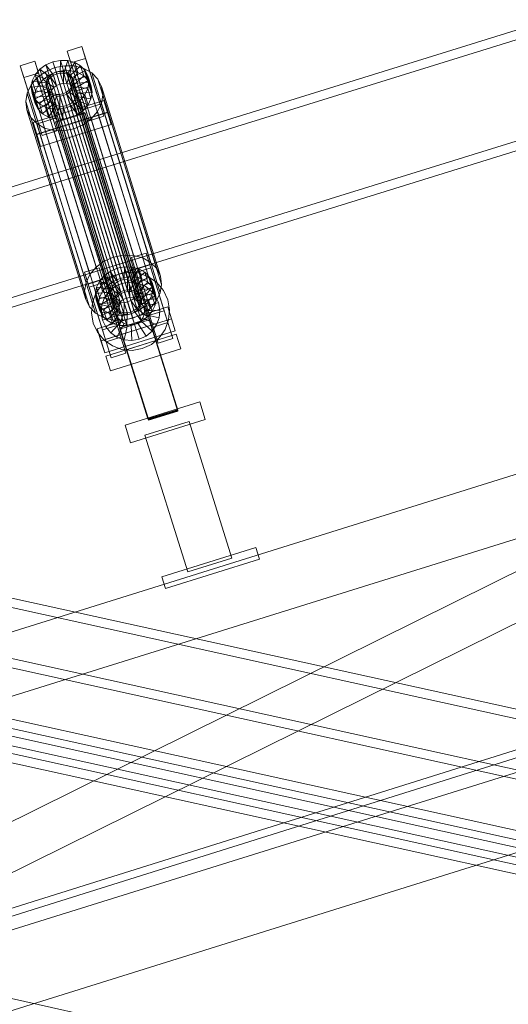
# Model space of a CAD drawing. Header units: millimetres. Extents: x -4738 to 65662, y -68080 to 6847.
# Tile 844 of 1056: x 20990 to 21308, y 1870 to 2510. Entities that reach past the tile are written whole.
import ezdxf

# ---------------------------------------------------------------- set-up
doc = ezdxf.new("R2010")
doc.units = ezdxf.units.MM
for name, color, linetype, lineweight in [('COTAS_P', 1, 'Continuous', 0), ('lateral_C02', 7, 'Continuous', 0), ('lateral_C10', 7, 'Continuous', 0)]:
    doc.layers.add(name, color=color, linetype=linetype, lineweight=lineweight)
doc.dimstyles.new('R19_100', dxfattribs={"dimtxt": 250, "dimasz": 150, "dimexe": 150, "dimexo": 80, "dimgap": 100, "dimtad": 1, "dimtih": 1, "dimtoh": 1, "dimdsep": 46, "dimcen": 0.09, "dimadec": 0, "dimazin": 0, "dimtfac": 1, "dimtdec": 4, "dimtofl": 0, "dimtmove": 0, "dimatfit": 3, "dimfxl": 1, "dimtolj": 1, "dimtzin": 0, "dimarcsym": 0})

# ---------------------------------------------------------------- blocks, each defined once
blk = doc.blocks.new('DIM_R30_4')
at = {"layer": 'COTAS_P'}
for p, q in [((15248.37, 1279.09), (24311.82, 4109.09)), ((24311.82, 4109.09), (24155.23, 4107.34)), ((24311.82, 4109.09), (24182.05, 4021.43)), ((24580.07, 3250), (24311.82, 4109.09)), ((15248.37, 1279.09), (15378.14, 1366.76)), ((15248.37, 1279.09), (15404.97, 1280.85)), ((15516.62, 420), (15248.37, 1279.09))]:
    blk.add_line(p, q, dxfattribs=at)
blk.add_text('9495 P', height=250, rotation=17.34062, dxfattribs=at).set_placement((19750.29, 2789.55))

msp = doc.modelspace()

# ---------------------------------------------------------------- linework, layer by layer
at = {"layer": 'lateral_C02'}
for p, q in [((15575.415, 232.817), (24634.01, 3078.273)), ((15576.913, 228.047), (24635.508, 3073.503)), ((21968.557, 2706.282), (21032.6, 2415.788)), ((21034.379, 2410.057), (21970.336, 2700.552)), ((21053.003, 2350.052), (21988.96, 2640.547)), ((21990.738, 2634.816), (21054.781, 2344.322)), ((21021.273, 2489.231), (21030.818, 2492.212)), ((21030.818, 2492.212), (21033.199, 2484.543)), ((21042.569, 2454.69), (21030.818, 2492.212)), ((21023.653, 2481.562), (21021.273, 2489.231)), ((21021.273, 2489.231), (21033.023, 2451.709)), ((21033.199, 2484.543), (21023.653, 2481.562)), ((21033.199, 2484.543), (21044.949, 2447.02)), ((20990.727, 2479.694), (21000.273, 2482.674)), ((20993.108, 2472.025), (20990.727, 2479.694)), ((20990.727, 2479.694), (21002.478, 2442.171)), ((21000.273, 2482.674), (21002.653, 2475.005)), ((21012.023, 2445.152), (21000.273, 2482.674)), ((21000.46, 2473.924), (21003.477, 2477.457)), ((21003.477, 2477.457), (21007.386, 2480.306)), ((21010.37, 2472.177), (21003.477, 2477.457)), ((21003.477, 2477.457), (21005.517, 2470.883)), ((21007.012, 2475.881), (21013.076, 2478.516)), ((21007.386, 2480.306), (21011.922, 2482.278)), ((21012.222, 2473.527), (21007.386, 2480.306)), ((21007.386, 2480.306), (21009.427, 2473.733)), ((21011.922, 2482.278), (21016.775, 2483.238)), ((21014.37, 2474.461), (21011.922, 2482.278)), ((21011.922, 2482.278), (21013.962, 2475.705)), ((21013.076, 2478.516), (21019.563, 2479.799)), ((21013.076, 2478.516), (21051.33, 2355.262)), ((21016.669, 2474.916), (21016.775, 2483.238)), ((21016.775, 2483.238), (21021.613, 2483.12)), ((21016.775, 2483.238), (21018.815, 2476.664)), ((21018.961, 2474.86), (21021.613, 2483.12)), ((21019.563, 2479.799), (21026.031, 2479.642)), ((21019.563, 2479.799), (21057.817, 2356.545)), ((21021.09, 2474.297), (21026.109, 2481.932)), ((21021.613, 2483.12), (21026.109, 2481.932)), ((21021.613, 2483.12), (21023.654, 2476.546)), ((21022.912, 2473.266), (21029.954, 2479.756)), ((21035.404, 2444.04), (21023.653, 2481.562)), ((21026.031, 2479.642), (21032.041, 2478.054)), ((21026.031, 2479.642), (21064.286, 2356.387)), ((21026.109, 2481.932), (21029.954, 2479.756)), ((21026.109, 2481.932), (21028.149, 2475.359)), ((21029.954, 2479.756), (21032.888, 2476.74)), ((21029.954, 2479.756), (21031.995, 2473.183)), ((21032.041, 2478.054), (21037.182, 2475.145)), ((21032.041, 2478.054), (21070.296, 2354.799)), ((21002.653, 2475.005), (20993.108, 2472.025)), ((21004.858, 2434.502), (20993.108, 2472.025)), ((20997.753, 2467.348), (21001.786, 2472.071)), ((20998.541, 2469.948), (21000.46, 2473.924)), ((21008.941, 2470.504), (21000.46, 2473.924)), ((21000.46, 2473.924), (21002.5, 2467.35)), ((21001.786, 2472.071), (21007.012, 2475.881)), ((21001.786, 2472.071), (21040.041, 2348.816)), ((21002.653, 2475.005), (21014.404, 2437.483)), ((21009.427, 2473.733), (21005.517, 2470.883)), ((21007.012, 2475.881), (21045.267, 2352.626)), ((21007.692, 2469.716), (21008.601, 2471.599)), ((21008.601, 2471.599), (21010.03, 2473.273)), ((21008.601, 2471.599), (21052.976, 2328.624)), ((21010.37, 2472.177), (21008.941, 2470.504)), ((21013.962, 2475.705), (21009.427, 2473.733)), ((21009.427, 2473.733), (21014.262, 2466.953)), ((21010.03, 2473.273), (21011.882, 2474.623)), ((21010.03, 2473.273), (21054.405, 2330.298)), ((21012.222, 2473.527), (21010.37, 2472.177)), ((21012.41, 2465.604), (21010.37, 2472.177)), ((21011.882, 2474.623), (21014.03, 2475.557)), ((21011.882, 2474.623), (21056.257, 2331.647)), ((21014.37, 2474.461), (21012.222, 2473.527)), ((21014.262, 2466.953), (21012.222, 2473.527)), ((21018.815, 2476.664), (21013.962, 2475.705)), ((21013.962, 2475.705), (21016.41, 2467.887)), ((21014.03, 2475.557), (21016.329, 2476.011)), ((21014.03, 2475.557), (21058.405, 2332.581)), ((21016.669, 2474.916), (21014.37, 2474.461)), ((21016.41, 2467.887), (21014.37, 2474.461)), ((21016.329, 2476.011), (21018.621, 2475.955)), ((21016.329, 2476.011), (21060.704, 2333.036)), ((21018.961, 2474.86), (21016.669, 2474.916)), ((21018.709, 2468.342), (21016.669, 2474.916)), ((21018.621, 2475.955), (21020.75, 2475.393)), ((21018.621, 2475.955), (21062.996, 2332.98)), ((21018.815, 2476.664), (21018.709, 2468.342)), ((21023.654, 2476.546), (21018.815, 2476.664)), ((21021.09, 2474.297), (21018.961, 2474.86)), ((21021.001, 2468.286), (21018.961, 2474.86)), ((21020.75, 2475.393), (21022.572, 2474.362)), ((21020.75, 2475.393), (21065.126, 2332.417)), ((21023.654, 2476.546), (21021.001, 2468.286)), ((21022.912, 2473.266), (21021.09, 2474.297)), ((21023.13, 2467.724), (21021.09, 2474.297)), ((21022.572, 2474.362), (21023.961, 2472.933)), ((21022.572, 2474.362), (21066.947, 2331.387)), ((21024.301, 2471.838), (21022.912, 2473.266)), ((21024.952, 2466.693), (21022.912, 2473.266)), ((21028.149, 2475.359), (21023.13, 2467.724)), ((21028.149, 2475.359), (21023.654, 2476.546)), ((21023.961, 2472.933), (21024.824, 2471.204)), ((21023.961, 2472.933), (21068.337, 2329.958)), ((21024.301, 2471.838), (21032.888, 2476.74)), ((21025.164, 2470.108), (21024.301, 2471.838)), ((21026.342, 2465.264), (21024.301, 2471.838)), ((21024.824, 2471.204), (21025.102, 2469.291)), ((21069.2, 2328.228), (21024.824, 2471.204)), ((21031.995, 2473.183), (21024.952, 2466.693)), ((21034.71, 2473.089), (21025.164, 2470.108)), ((21031.995, 2473.183), (21028.149, 2475.359)), ((21034.928, 2470.166), (21031.995, 2473.183)), ((21032.888, 2476.74), (21034.71, 2473.089)), ((21032.888, 2476.74), (21034.928, 2470.166)), ((21036.75, 2466.515), (21034.71, 2473.089)), ((21034.71, 2473.089), (21035.296, 2469.051)), ((21037.182, 2475.145), (21041.104, 2471.112)), ((21037.182, 2475.145), (21075.437, 2351.89)), ((21041.104, 2471.112), (21043.539, 2466.231)), ((21041.104, 2471.112), (21079.358, 2347.858)), ((20995.187, 2462.032), (20997.753, 2467.348)), ((20997.753, 2467.348), (21036.007, 2344.093)), ((20997.851, 2465.8), (20998.541, 2469.948)), ((21007.705, 2466.655), (20997.851, 2465.8)), ((20997.851, 2465.8), (20999.891, 2459.226)), ((20998.437, 2461.763), (20997.851, 2465.8)), ((21007.982, 2464.743), (20998.437, 2461.763)), ((21008.032, 2468.62), (20998.541, 2469.948)), ((20998.541, 2469.948), (21000.581, 2463.374)), ((21002.5, 2467.35), (21000.581, 2463.374)), ((21005.517, 2470.883), (21002.5, 2467.35)), ((21002.5, 2467.35), (21010.981, 2463.93)), ((21005.517, 2470.883), (21012.41, 2465.604)), ((21007.365, 2467.751), (21007.692, 2469.716)), ((21007.642, 2465.839), (21007.365, 2467.751)), ((21007.365, 2467.751), (21051.74, 2324.776)), ((21008.505, 2464.109), (21007.642, 2465.839)), ((21007.642, 2465.839), (21052.018, 2322.863)), ((21007.692, 2469.716), (21052.067, 2326.741)), ((21008.032, 2468.62), (21007.705, 2466.655)), ((21009.745, 2460.082), (21007.705, 2466.655)), ((21007.705, 2466.655), (21007.982, 2464.743)), ((21010.023, 2458.17), (21007.982, 2464.743)), ((21007.982, 2464.743), (21008.845, 2463.014)), ((21008.941, 2470.504), (21008.032, 2468.62)), ((21010.072, 2462.047), (21008.032, 2468.62)), ((21010.981, 2463.93), (21008.941, 2470.504)), ((21010.981, 2463.93), (21012.41, 2465.604)), ((21012.41, 2465.604), (21014.262, 2466.953)), ((21014.262, 2466.953), (21016.41, 2467.887)), ((21016.41, 2467.887), (21018.709, 2468.342)), ((21018.709, 2468.342), (21021.001, 2468.286)), ((21021.001, 2468.286), (21023.13, 2467.724)), ((21023.866, 2465.443), (21022.437, 2463.77)), ((21023.13, 2467.724), (21024.952, 2466.693)), ((21024.775, 2467.327), (21023.866, 2465.443)), ((21023.866, 2465.443), (21068.241, 2322.468)), ((21024.206, 2464.348), (21025.115, 2466.231)), ((21025.102, 2469.291), (21024.775, 2467.327)), ((21024.775, 2467.327), (21069.15, 2324.351)), ((21024.952, 2466.693), (21026.342, 2465.264)), ((21025.102, 2469.291), (21069.477, 2326.316)), ((21025.115, 2466.231), (21025.442, 2468.196)), ((21025.115, 2466.231), (21034.606, 2464.904)), ((21027.155, 2459.657), (21025.115, 2466.231)), ((21025.164, 2470.108), (21027.204, 2463.534)), ((21025.442, 2468.196), (21025.164, 2470.108)), ((21025.442, 2468.196), (21035.296, 2469.051)), ((21027.482, 2461.622), (21025.442, 2468.196)), ((21034.928, 2470.166), (21026.342, 2465.264)), ((21026.342, 2465.264), (21027.204, 2463.534)), ((21027.204, 2463.534), (21036.75, 2466.515)), ((21034.606, 2464.904), (21032.687, 2460.928)), ((21035.296, 2469.051), (21034.606, 2464.904)), ((21034.606, 2464.904), (21036.646, 2458.33)), ((21036.75, 2466.515), (21034.928, 2470.166)), ((21035.296, 2469.051), (21037.336, 2462.478)), ((21037.336, 2462.478), (21036.75, 2466.515)), ((21043.539, 2466.231), (21044.322, 2460.834)), ((21081.794, 2342.977), (21043.539, 2466.231)), ((20994.265, 2456.487), (20995.187, 2462.032)), ((20995.187, 2462.032), (21033.442, 2338.778)), ((20998.437, 2461.763), (21000.477, 2455.189)), ((21000.259, 2458.111), (20998.437, 2461.763)), ((21000.581, 2463.374), (20999.891, 2459.226)), ((20999.891, 2459.226), (21009.745, 2460.082)), ((20999.891, 2459.226), (21000.477, 2455.189)), ((21008.845, 2463.014), (21000.259, 2458.111)), ((21000.259, 2458.111), (21002.299, 2451.538)), ((21003.192, 2455.095), (21000.259, 2458.111)), ((21000.477, 2455.189), (21010.023, 2458.17)), ((21000.581, 2463.374), (21010.072, 2462.047)), ((21010.235, 2461.585), (21003.192, 2455.095)), ((21012.056, 2460.554), (21007.038, 2452.919)), ((21009.895, 2462.68), (21008.505, 2464.109)), ((21008.505, 2464.109), (21052.881, 2321.134)), ((21010.886, 2456.44), (21008.845, 2463.014)), ((21008.845, 2463.014), (21010.235, 2461.585)), ((21009.745, 2460.082), (21010.072, 2462.047)), ((21010.023, 2458.17), (21009.745, 2460.082)), ((21011.716, 2461.65), (21009.895, 2462.68)), ((21009.895, 2462.68), (21054.27, 2319.705)), ((21010.886, 2456.44), (21010.023, 2458.17)), ((21010.072, 2462.047), (21010.981, 2463.93)), ((21012.275, 2455.011), (21010.235, 2461.585)), ((21010.235, 2461.585), (21012.056, 2460.554)), ((21014.186, 2459.991), (21011.533, 2451.731)), ((21013.846, 2461.087), (21011.716, 2461.65)), ((21011.716, 2461.65), (21056.092, 2318.674)), ((21014.097, 2453.98), (21012.056, 2460.554)), ((21012.056, 2460.554), (21014.186, 2459.991)), ((21016.138, 2461.031), (21013.846, 2461.087)), ((21013.846, 2461.087), (21058.221, 2318.112)), ((21016.226, 2453.418), (21014.186, 2459.991)), ((21014.186, 2459.991), (21016.478, 2459.936)), ((21018.436, 2461.486), (21016.138, 2461.031)), ((21016.138, 2461.031), (21060.513, 2318.056)), ((21016.478, 2459.936), (21016.372, 2451.613)), ((21016.478, 2459.936), (21018.777, 2460.39)), ((21018.518, 2453.362), (21016.478, 2459.936)), ((21020.585, 2462.42), (21018.436, 2461.486)), ((21018.436, 2461.486), (21062.812, 2318.51)), ((21018.777, 2460.39), (21020.925, 2461.324)), ((21018.777, 2460.39), (21021.225, 2452.573)), ((21020.817, 2453.817), (21018.777, 2460.39)), ((21022.437, 2463.77), (21020.585, 2462.42)), ((21020.585, 2462.42), (21064.96, 2319.444)), ((21020.925, 2461.324), (21022.777, 2462.674)), ((21020.925, 2461.324), (21025.76, 2454.545)), ((21022.965, 2454.751), (21020.925, 2461.324)), ((21022.437, 2463.77), (21066.812, 2320.794)), ((21022.777, 2462.674), (21024.206, 2464.348)), ((21022.777, 2462.674), (21029.67, 2457.394)), ((21024.817, 2456.1), (21022.777, 2462.674)), ((21024.206, 2464.348), (21032.687, 2460.928)), ((21026.246, 2457.774), (21024.206, 2464.348)), ((21027.155, 2459.657), (21026.246, 2457.774)), ((21027.482, 2461.622), (21027.155, 2459.657)), ((21036.646, 2458.33), (21027.155, 2459.657)), ((21027.204, 2463.534), (21027.482, 2461.622)), ((21037.336, 2462.478), (21027.482, 2461.622)), ((21032.687, 2460.928), (21029.67, 2457.394)), ((21032.687, 2460.928), (21034.727, 2454.354)), ((21034.727, 2454.354), (21036.646, 2458.33)), ((21036.646, 2458.33), (21037.336, 2462.478)), ((21044.322, 2460.834), (21043.4, 2455.289)), ((21044.322, 2460.834), (21082.577, 2337.58)), ((20995.048, 2451.09), (20994.265, 2456.487)), ((20994.265, 2456.487), (21032.52, 2333.233)), ((20999.125, 2442.841), (21044.943, 2457.147)), ((21000.477, 2455.189), (21002.299, 2451.538)), ((21002.299, 2451.538), (21010.886, 2456.44)), ((21003.192, 2455.095), (21005.233, 2448.521)), ((21007.038, 2452.919), (21003.192, 2455.095)), ((21005.233, 2448.521), (21012.275, 2455.011)), ((21007.038, 2452.919), (21009.078, 2446.345)), ((21011.533, 2451.731), (21007.038, 2452.919)), ((21009.078, 2446.345), (21014.097, 2453.98)), ((21012.275, 2455.011), (21010.886, 2456.44)), ((21011.533, 2451.731), (21013.573, 2445.158)), ((21016.372, 2451.613), (21011.533, 2451.731)), ((21014.097, 2453.98), (21012.275, 2455.011)), ((21013.573, 2445.158), (21016.226, 2453.418)), ((21016.226, 2453.418), (21014.097, 2453.98)), ((21018.518, 2453.362), (21016.226, 2453.418)), ((21021.225, 2452.573), (21016.372, 2451.613)), ((21018.412, 2445.04), (21018.518, 2453.362)), ((21020.817, 2453.817), (21018.518, 2453.362)), ((21022.965, 2454.751), (21020.817, 2453.817)), ((21023.265, 2445.999), (21020.817, 2453.817)), ((21025.76, 2454.545), (21021.225, 2452.573)), ((21021.225, 2452.573), (21023.265, 2445.999)), ((21024.817, 2456.1), (21022.965, 2454.751)), ((21027.8, 2447.971), (21022.965, 2454.751)), ((21026.246, 2457.774), (21024.817, 2456.1)), ((21031.71, 2450.821), (21024.817, 2456.1)), ((21029.67, 2457.394), (21025.76, 2454.545)), ((21025.76, 2454.545), (21027.8, 2447.971)), ((21034.727, 2454.354), (21026.246, 2457.774)), ((21029.67, 2457.394), (21031.71, 2450.821)), ((21031.71, 2450.821), (21034.727, 2454.354)), ((21042.569, 2454.69), (21033.023, 2451.709)), ((21033.023, 2451.709), (21035.404, 2444.04)), ((21043.4, 2455.289), (21040.835, 2449.974)), ((21044.949, 2447.02), (21042.569, 2454.69)), ((21043.4, 2455.289), (21081.655, 2332.035)), ((21044.943, 2457.147), (21047.323, 2449.478)), ((21047.391, 2449.33), (21044.943, 2457.147)), ((20997.484, 2446.209), (20995.048, 2451.09)), ((20995.048, 2451.09), (21033.303, 2327.836)), ((21001.405, 2442.177), (20997.484, 2446.209)), ((20997.484, 2446.209), (21035.738, 2322.955)), ((21047.323, 2449.478), (21001.505, 2435.171)), ((21047.391, 2449.33), (21001.573, 2435.023)), ((21002.299, 2451.538), (21005.233, 2448.521)), ((21005.233, 2448.521), (21009.078, 2446.345)), ((21009.078, 2446.345), (21013.573, 2445.158)), ((21013.64, 2443.3), (21032.731, 2449.262)), ((21032.807, 2449.018), (21013.716, 2443.057)), ((21016.372, 2451.613), (21018.412, 2445.04)), ((21018.412, 2445.04), (21023.265, 2445.999)), ((21023.265, 2445.999), (21027.8, 2447.971)), ((21027.8, 2447.971), (21031.71, 2450.821)), ((21032.731, 2449.262), (21032.807, 2449.018)), ((21093.124, 2255.857), (21032.731, 2449.262)), ((21032.807, 2449.018), (21093.2, 2255.613)), ((21035.404, 2444.04), (21044.949, 2447.02)), ((21040.835, 2449.974), (21036.801, 2445.251)), ((21040.835, 2449.974), (21079.089, 2326.719)), ((21047.323, 2449.478), (21049.771, 2441.661)), ((21049.771, 2441.661), (21047.391, 2449.33)), ((21001.505, 2435.171), (20999.125, 2442.841)), ((20999.125, 2442.841), (21001.573, 2435.023)), ((21006.546, 2439.268), (21001.405, 2442.177)), ((21001.405, 2442.177), (21039.66, 2318.922)), ((21012.023, 2445.152), (21002.478, 2442.171)), ((21002.478, 2442.171), (21004.858, 2434.502)), ((21003.953, 2427.354), (21049.771, 2441.661)), ((21012.556, 2437.68), (21006.546, 2439.268)), ((21006.546, 2439.268), (21044.801, 2316.013)), ((21014.404, 2437.483), (21012.023, 2445.152)), ((21013.573, 2445.158), (21018.412, 2445.04)), ((21013.716, 2443.057), (21013.64, 2443.3)), ((21074.033, 2249.895), (21013.64, 2443.3)), ((21074.109, 2249.652), (21013.716, 2443.057)), ((21031.575, 2441.441), (21025.512, 2438.805)), ((21036.801, 2445.251), (21031.575, 2441.441)), ((21031.575, 2441.441), (21069.83, 2318.187)), ((21036.801, 2445.251), (21075.056, 2321.996)), ((21003.953, 2427.354), (21001.505, 2435.171)), ((21001.573, 2435.023), (21003.953, 2427.354)), ((21004.858, 2434.502), (21014.404, 2437.483)), ((21019.025, 2437.522), (21012.556, 2437.68)), ((21012.556, 2437.68), (21050.811, 2314.426)), ((21025.512, 2438.805), (21019.025, 2437.522)), ((21019.025, 2437.522), (21057.279, 2314.268)), ((21025.512, 2438.805), (21063.766, 2315.551)), ((21032.6, 2415.788), (20096.643, 2125.293)), ((21053.003, 2350.052), (21032.6, 2415.788)), ((21032.6, 2415.788), (21034.379, 2410.057)), ((20098.422, 2119.563), (21034.379, 2410.057)), ((21034.379, 2410.057), (21054.781, 2344.322)), ((21057.817, 2356.545), (21051.33, 2355.262)), ((21064.286, 2356.387), (21057.817, 2356.545)), ((21062.928, 2355.021), (21072.473, 2358.001)), ((21070.296, 2354.799), (21064.286, 2356.387)), ((21072.473, 2358.001), (21074.854, 2350.332)), ((21084.224, 2320.479), (21072.473, 2358.001)), ((20117.046, 2059.557), (21053.003, 2350.052)), ((21045.267, 2352.626), (21040.041, 2348.816)), ((21051.33, 2355.262), (21045.267, 2352.626)), ((21065.308, 2347.352), (21062.928, 2355.021)), ((21062.928, 2355.021), (21074.679, 2317.498)), ((21074.854, 2350.332), (21065.308, 2347.352)), ((21075.437, 2351.89), (21070.296, 2354.799)), ((21074.854, 2350.332), (21086.604, 2312.81)), ((21079.358, 2347.858), (21075.437, 2351.89)), ((21054.781, 2344.322), (20118.824, 2053.827)), ((21032.382, 2345.483), (21041.928, 2348.464)), ((21034.763, 2337.814), (21032.382, 2345.483)), ((21032.382, 2345.483), (21044.133, 2307.961)), ((21036.007, 2344.093), (21033.442, 2338.778)), ((21040.041, 2348.816), (21036.007, 2344.093)), ((21041.928, 2348.464), (21044.308, 2340.795)), ((21053.678, 2310.941), (21041.928, 2348.464)), ((21042.115, 2339.713), (21045.132, 2343.246)), ((21045.132, 2343.246), (21049.042, 2346.096)), ((21052.025, 2337.967), (21045.132, 2343.246)), ((21045.132, 2343.246), (21047.172, 2336.673)), ((21048.764, 2341.536), (21054.781, 2344.322)), ((21049.042, 2346.096), (21053.577, 2348.068)), ((21053.877, 2339.317), (21049.042, 2346.096)), ((21049.042, 2346.096), (21051.082, 2339.522)), ((21053.577, 2348.068), (21058.43, 2349.027)), ((21056.025, 2340.251), (21053.577, 2348.068)), ((21053.577, 2348.068), (21055.617, 2341.494)), ((21054.781, 2344.322), (21061.314, 2345.455)), ((21058.324, 2340.705), (21058.43, 2349.027)), ((21058.43, 2349.027), (21063.269, 2348.909)), ((21058.43, 2349.027), (21060.47, 2342.454)), ((21060.616, 2340.649), (21063.269, 2348.909)), ((21061.314, 2345.455), (21067.918, 2344.859)), ((21062.745, 2340.087), (21067.764, 2347.722)), ((21063.269, 2348.909), (21067.764, 2347.722)), ((21063.269, 2348.909), (21065.309, 2342.336)), ((21064.567, 2339.056), (21071.609, 2345.546)), ((21077.059, 2309.829), (21065.308, 2347.352)), ((21065.997, 2345.309), (21075.542, 2348.29)), ((21065.997, 2345.309), (21080.303, 2299.491)), ((21067.764, 2347.722), (21071.609, 2345.546)), ((21067.764, 2347.722), (21069.804, 2341.148)), ((21067.918, 2344.859), (21074.143, 2342.573)), ((21071.609, 2345.546), (21074.543, 2342.529)), ((21071.609, 2345.546), (21073.65, 2338.972)), ((21089.849, 2302.471), (21075.542, 2348.29)), ((21081.794, 2342.977), (21079.358, 2347.858)), ((21082.577, 2337.58), (21081.794, 2342.977)), ((21033.442, 2338.778), (21032.52, 2333.233)), ((21044.308, 2340.795), (21034.763, 2337.814)), ((21046.513, 2300.292), (21034.763, 2337.814)), ((21035.451, 2335.772), (21044.997, 2338.752)), ((21039.854, 2331.867), (21043.673, 2337.288)), ((21040.196, 2335.737), (21042.115, 2339.713)), ((21050.596, 2336.293), (21042.115, 2339.713)), ((21042.115, 2339.713), (21044.155, 2333.14)), ((21043.673, 2337.288), (21048.764, 2341.536)), ((21047.172, 2336.673), (21044.155, 2333.14)), ((21044.308, 2340.795), (21056.059, 2303.272)), ((21059.303, 2292.934), (21044.997, 2338.752)), ((21051.082, 2339.522), (21047.172, 2336.673)), ((21047.172, 2336.673), (21054.065, 2331.393)), ((21052.025, 2337.967), (21050.596, 2336.293)), ((21055.617, 2341.494), (21051.082, 2339.522)), ((21051.082, 2339.522), (21055.917, 2332.743)), ((21053.877, 2339.317), (21052.025, 2337.967)), ((21054.065, 2331.393), (21052.025, 2337.967)), ((21052.188, 2336.129), (21056.689, 2338.212)), ((21056.025, 2340.251), (21053.877, 2339.317)), ((21055.917, 2332.743), (21053.877, 2339.317)), ((21060.47, 2342.454), (21055.617, 2341.494)), ((21055.617, 2341.494), (21058.065, 2333.677)), ((21058.324, 2340.705), (21056.025, 2340.251)), ((21058.065, 2333.677), (21056.025, 2340.251)), ((21056.689, 2338.212), (21061.576, 2339.06)), ((21059.669, 2328.667), (21056.689, 2338.212)), ((21060.616, 2340.649), (21058.324, 2340.705)), ((21060.364, 2334.131), (21058.324, 2340.705)), ((21060.47, 2342.454), (21060.364, 2334.131)), ((21065.309, 2342.336), (21060.47, 2342.454)), ((21062.745, 2340.087), (21060.616, 2340.649)), ((21062.656, 2334.076), (21060.616, 2340.649)), ((21061.984, 2329.069), (21061.576, 2339.06)), ((21061.576, 2339.06), (21066.516, 2338.614)), ((21065.309, 2342.336), (21062.656, 2334.076)), ((21064.567, 2339.056), (21062.745, 2340.087)), ((21064.785, 2333.513), (21062.745, 2340.087)), ((21064.324, 2328.857), (21066.516, 2338.614)), ((21065.956, 2337.627), (21064.567, 2339.056)), ((21066.607, 2332.482), (21064.567, 2339.056)), ((21069.804, 2341.148), (21064.785, 2333.513)), ((21069.804, 2341.148), (21065.309, 2342.336)), ((21065.956, 2337.627), (21074.543, 2342.529)), ((21066.819, 2335.898), (21065.956, 2337.627)), ((21067.997, 2331.053), (21065.956, 2337.627)), ((21066.516, 2338.614), (21071.172, 2336.905)), ((21066.53, 2328.048), (21071.172, 2336.905)), ((21073.65, 2338.972), (21066.607, 2332.482)), ((21076.365, 2338.878), (21066.819, 2335.898)), ((21073.65, 2338.972), (21069.804, 2341.148)), ((21071.172, 2336.905), (21075.227, 2334.049)), ((21076.583, 2335.956), (21073.65, 2338.972)), ((21074.143, 2342.573), (21079.564, 2338.755)), ((21074.543, 2342.529), (21076.365, 2338.878)), ((21074.543, 2342.529), (21076.583, 2335.956)), ((21078.405, 2332.304), (21076.365, 2338.878)), ((21076.365, 2338.878), (21076.951, 2334.841)), ((21079.564, 2338.755), (21083.812, 2333.664)), ((21081.655, 2332.035), (21082.577, 2337.58)), ((21032.52, 2333.233), (21033.303, 2327.836)), ((21035.451, 2335.772), (21049.758, 2289.953)), ((21037.569, 2325.643), (21039.854, 2331.867)), ((21039.506, 2331.589), (21040.196, 2335.737)), ((21049.36, 2332.445), (21039.506, 2331.589)), ((21039.506, 2331.589), (21041.546, 2325.016)), ((21040.092, 2327.552), (21039.506, 2331.589)), ((21049.637, 2330.533), (21040.092, 2327.552)), ((21049.687, 2334.41), (21040.196, 2335.737)), ((21040.196, 2335.737), (21042.236, 2329.164)), ((21044.155, 2333.14), (21042.236, 2329.164)), ((21044.155, 2333.14), (21052.636, 2329.72)), ((21045.523, 2328.896), (21048.379, 2332.951)), ((21048.379, 2332.951), (21052.188, 2336.129)), ((21055.733, 2326.175), (21048.379, 2332.951)), ((21049.687, 2334.41), (21049.36, 2332.445)), ((21051.4, 2325.871), (21049.36, 2332.445)), ((21049.36, 2332.445), (21049.637, 2330.533)), ((21051.678, 2323.959), (21049.637, 2330.533)), ((21049.637, 2330.533), (21050.5, 2328.803)), ((21050.596, 2336.293), (21049.687, 2334.41)), ((21051.727, 2327.836), (21049.687, 2334.41)), ((21052.636, 2329.72), (21050.596, 2336.293)), ((21057.537, 2327.68), (21052.188, 2336.129)), ((21052.636, 2329.72), (21054.065, 2331.393)), ((21054.405, 2330.298), (21052.976, 2328.624)), ((21054.065, 2331.393), (21055.917, 2332.743)), ((21056.257, 2331.647), (21054.405, 2330.298)), ((21055.917, 2332.743), (21058.065, 2333.677)), ((21058.405, 2332.581), (21056.257, 2331.647)), ((21058.065, 2333.677), (21060.364, 2334.131)), ((21060.704, 2333.036), (21058.405, 2332.581)), ((21060.364, 2334.131), (21062.656, 2334.076)), ((21062.996, 2332.98), (21060.704, 2333.036)), ((21062.656, 2334.076), (21064.785, 2333.513)), ((21065.126, 2332.417), (21062.996, 2332.98)), ((21064.432, 2328.463), (21065.861, 2330.137)), ((21064.785, 2333.513), (21066.607, 2332.482)), ((21066.947, 2331.387), (21065.126, 2332.417)), ((21065.861, 2330.137), (21066.77, 2332.02)), ((21065.861, 2330.137), (21074.342, 2326.717)), ((21067.901, 2323.563), (21065.861, 2330.137)), ((21066.607, 2332.482), (21067.997, 2331.053)), ((21066.77, 2332.02), (21067.097, 2333.985)), ((21066.77, 2332.02), (21076.261, 2330.693)), ((21068.81, 2325.447), (21066.77, 2332.02)), ((21066.819, 2335.898), (21068.86, 2329.324)), ((21067.097, 2333.985), (21066.819, 2335.898)), ((21068.337, 2329.958), (21066.947, 2331.387)), ((21067.097, 2333.985), (21076.951, 2334.841)), ((21069.137, 2327.412), (21067.097, 2333.985)), ((21076.583, 2335.956), (21067.997, 2331.053)), ((21067.997, 2331.053), (21068.86, 2329.324)), ((21068.451, 2326.695), (21075.227, 2334.049)), ((21068.86, 2329.324), (21078.405, 2332.304)), ((21069.956, 2324.891), (21078.405, 2330.24)), ((21076.261, 2330.693), (21074.342, 2326.717)), ((21075.227, 2334.049), (21078.405, 2330.24)), ((21076.951, 2334.841), (21076.261, 2330.693)), ((21076.261, 2330.693), (21078.301, 2324.119)), ((21078.405, 2332.304), (21076.583, 2335.956)), ((21076.951, 2334.841), (21078.991, 2328.267)), ((21078.991, 2328.267), (21078.405, 2332.304)), ((21078.405, 2330.24), (21080.488, 2325.739)), ((21079.089, 2326.719), (21081.655, 2332.035)), ((21083.812, 2333.664), (21086.597, 2327.647)), ((21033.303, 2327.836), (21035.738, 2322.955)), ((21036.973, 2319.039), (21037.569, 2325.643)), ((21040.092, 2327.552), (21042.132, 2320.979)), ((21041.914, 2323.901), (21040.092, 2327.552)), ((21042.236, 2329.164), (21041.546, 2325.016)), ((21041.546, 2325.016), (21051.4, 2325.871)), ((21041.546, 2325.016), (21042.132, 2320.979)), ((21050.5, 2328.803), (21041.914, 2323.901)), ((21041.914, 2323.901), (21043.954, 2317.327)), ((21044.847, 2320.884), (21041.914, 2323.901)), ((21042.132, 2320.979), (21051.678, 2323.959)), ((21042.236, 2329.164), (21051.727, 2327.836)), ((21043.368, 2319.3), (21043.814, 2324.24)), ((21043.814, 2324.24), (21045.523, 2328.896)), ((21053.571, 2322.048), (21043.814, 2324.24)), ((21051.89, 2327.374), (21044.847, 2320.884)), ((21054.38, 2324.254), (21045.523, 2328.896)), ((21053.712, 2326.343), (21048.693, 2318.708)), ((21052.541, 2322.23), (21050.5, 2328.803)), ((21050.5, 2328.803), (21051.89, 2327.374)), ((21051.4, 2325.871), (21051.727, 2327.836)), ((21051.678, 2323.959), (21051.4, 2325.871)), ((21052.541, 2322.23), (21051.678, 2323.959)), ((21051.727, 2327.836), (21052.636, 2329.72)), ((21052.067, 2326.741), (21051.74, 2324.776)), ((21051.74, 2324.776), (21052.018, 2322.863)), ((21053.93, 2320.801), (21051.89, 2327.374)), ((21051.89, 2327.374), (21053.712, 2326.343)), ((21052.976, 2328.624), (21052.067, 2326.741)), ((21055.841, 2325.781), (21053.188, 2317.521)), ((21053.571, 2322.048), (21054.38, 2324.254)), ((21055.752, 2319.77), (21053.712, 2326.343)), ((21053.712, 2326.343), (21055.841, 2325.781)), ((21054.38, 2324.254), (21055.733, 2326.175)), ((21055.733, 2326.175), (21057.537, 2327.68)), ((21057.881, 2319.207), (21055.841, 2325.781)), ((21055.841, 2325.781), (21058.133, 2325.725)), ((21057.537, 2327.68), (21059.669, 2328.667)), ((21058.133, 2325.725), (21058.027, 2317.403)), ((21058.133, 2325.725), (21060.432, 2326.18)), ((21060.173, 2319.151), (21058.133, 2325.725)), ((21059.669, 2328.667), (21061.984, 2329.069)), ((21060.432, 2326.18), (21062.58, 2327.114)), ((21060.432, 2326.18), (21062.88, 2318.362)), ((21062.472, 2319.606), (21060.432, 2326.18)), ((21061.984, 2329.069), (21064.324, 2328.857)), ((21062.58, 2327.114), (21064.432, 2328.463)), ((21062.58, 2327.114), (21067.415, 2320.334)), ((21064.62, 2320.54), (21062.58, 2327.114)), ((21064.324, 2328.857), (21066.53, 2328.048)), ((21064.432, 2328.463), (21071.325, 2323.184)), ((21066.472, 2321.89), (21064.432, 2328.463)), ((21066.53, 2328.048), (21068.451, 2326.695)), ((21068.81, 2325.447), (21067.901, 2323.563)), ((21068.241, 2322.468), (21069.15, 2324.351)), ((21069.2, 2328.228), (21068.337, 2329.958)), ((21068.451, 2326.695), (21069.956, 2324.891)), ((21069.137, 2327.412), (21068.81, 2325.447)), ((21078.301, 2324.119), (21068.81, 2325.447)), ((21068.86, 2329.324), (21069.137, 2327.412)), ((21078.991, 2328.267), (21069.137, 2327.412)), ((21069.15, 2324.351), (21069.477, 2326.316)), ((21069.477, 2326.316), (21069.2, 2328.228)), ((21069.956, 2324.891), (21070.943, 2322.759)), ((21080.488, 2325.739), (21070.943, 2322.759)), ((21074.342, 2326.717), (21071.325, 2323.184)), ((21074.342, 2326.717), (21076.382, 2320.143)), ((21075.056, 2321.996), (21079.089, 2326.719)), ((21076.382, 2320.143), (21078.301, 2324.119)), ((21078.301, 2324.119), (21078.991, 2328.267)), ((21080.488, 2325.739), (21081.336, 2320.852)), ((21086.597, 2327.647), (21087.731, 2321.113)), ((21035.738, 2322.955), (21039.66, 2318.922)), ((21038.106, 2312.506), (21036.973, 2319.039)), ((21039.66, 2318.922), (21044.801, 2316.013)), ((21040.78, 2308.63), (21086.598, 2322.937)), ((21042.132, 2320.979), (21043.954, 2317.327)), ((21053.359, 2319.708), (21043.368, 2319.3)), ((21044.215, 2314.413), (21043.368, 2319.3)), ((21043.954, 2317.327), (21052.541, 2322.23)), ((21043.954, 2317.327), (21046.888, 2314.311)), ((21053.761, 2317.394), (21044.215, 2314.413)), ((21044.847, 2320.884), (21046.888, 2314.311)), ((21048.693, 2318.708), (21044.847, 2320.884)), ((21046.888, 2314.311), (21053.93, 2320.801)), ((21048.693, 2318.708), (21050.733, 2312.135)), ((21053.188, 2317.521), (21048.693, 2318.708)), ((21050.733, 2312.135), (21055.752, 2319.77)), ((21052.018, 2322.863), (21052.881, 2321.134)), ((21053.93, 2320.801), (21052.541, 2322.23)), ((21052.881, 2321.134), (21054.27, 2319.705)), ((21053.188, 2317.521), (21055.229, 2310.947)), ((21058.027, 2317.403), (21053.188, 2317.521)), ((21053.359, 2319.708), (21053.571, 2322.048)), ((21053.761, 2317.394), (21053.359, 2319.708)), ((21054.748, 2315.261), (21053.761, 2317.394)), ((21055.752, 2319.77), (21053.93, 2320.801)), ((21054.27, 2319.705), (21056.092, 2318.674)), ((21055.229, 2310.947), (21057.881, 2319.207)), ((21057.881, 2319.207), (21055.752, 2319.77)), ((21056.092, 2318.674), (21058.221, 2318.112)), ((21060.173, 2319.151), (21057.881, 2319.207)), ((21062.88, 2318.362), (21058.027, 2317.403)), ((21058.027, 2317.403), (21060.067, 2310.829)), ((21058.221, 2318.112), (21060.513, 2318.056)), ((21060.067, 2310.829), (21060.173, 2319.151)), ((21062.472, 2319.606), (21060.173, 2319.151)), ((21060.513, 2318.056), (21062.812, 2318.51)), ((21064.62, 2320.54), (21062.472, 2319.606)), ((21064.92, 2311.789), (21062.472, 2319.606)), ((21062.812, 2318.51), (21064.96, 2319.444)), ((21067.415, 2320.334), (21062.88, 2318.362)), ((21062.88, 2318.362), (21064.92, 2311.789)), ((21063.766, 2315.551), (21069.83, 2318.187)), ((21066.472, 2321.89), (21064.62, 2320.54)), ((21069.456, 2313.761), (21064.62, 2320.54)), ((21064.96, 2319.444), (21066.812, 2320.794)), ((21067.901, 2323.563), (21066.472, 2321.89)), ((21073.365, 2316.61), (21066.472, 2321.89)), ((21066.812, 2320.794), (21068.241, 2322.468)), ((21071.325, 2323.184), (21067.415, 2320.334)), ((21067.415, 2320.334), (21069.456, 2313.761)), ((21076.382, 2320.143), (21067.901, 2323.563)), ((21069.83, 2318.187), (21075.056, 2321.996)), ((21071.133, 2318.104), (21070.323, 2315.898)), ((21070.943, 2322.759), (21071.344, 2320.444)), ((21071.344, 2320.444), (21071.133, 2318.104)), ((21071.133, 2318.104), (21080.89, 2315.912)), ((21071.325, 2323.184), (21073.365, 2316.61)), ((21071.344, 2320.444), (21081.336, 2320.852)), ((21073.365, 2316.61), (21076.382, 2320.143)), ((21084.224, 2320.479), (21074.679, 2317.498)), ((21074.679, 2317.498), (21077.059, 2309.829)), ((21081.336, 2320.852), (21080.89, 2315.912)), ((21086.604, 2312.81), (21084.224, 2320.479)), ((21086.598, 2322.937), (21088.978, 2315.267)), ((21089.046, 2315.119), (21086.598, 2322.937)), ((21087.731, 2321.113), (21087.134, 2314.51)), ((20484.747, 1955.55), (21630.207, 2313.212)), ((21040.892, 2306.488), (21038.106, 2312.506)), ((21088.978, 2315.267), (21043.16, 2300.961)), ((21089.046, 2315.119), (21043.228, 2300.813)), ((21053.678, 2310.941), (21044.133, 2307.961)), ((21046.299, 2309.912), (21044.215, 2314.413)), ((21044.801, 2316.013), (21050.811, 2314.426)), ((21054.748, 2315.261), (21046.299, 2309.912)), ((21046.888, 2314.311), (21050.733, 2312.135)), ((21056.253, 2313.457), (21049.477, 2306.104)), ((21050.733, 2312.135), (21055.229, 2310.947)), ((21050.811, 2314.426), (21057.279, 2314.268)), ((21058.174, 2312.105), (21053.532, 2303.247)), ((21056.059, 2303.272), (21053.678, 2310.941)), ((21056.253, 2313.457), (21054.748, 2315.261)), ((21055.21, 2309.364), (21074.301, 2315.326)), ((21055.229, 2310.947), (21060.067, 2310.829)), ((21074.548, 2314.533), (21055.458, 2308.571)), ((21058.174, 2312.105), (21056.253, 2313.457)), ((21057.279, 2314.268), (21063.766, 2315.551)), ((21060.379, 2311.295), (21058.174, 2312.105)), ((21060.379, 2311.295), (21058.188, 2301.538)), ((21060.067, 2310.829), (21064.92, 2311.789)), ((21062.719, 2311.084), (21060.379, 2311.295)), ((21065.034, 2311.485), (21062.719, 2311.084)), ((21062.719, 2311.084), (21063.128, 2301.092)), ((21064.92, 2311.789), (21069.456, 2313.761)), ((21067.166, 2312.472), (21065.034, 2311.485)), ((21065.034, 2311.485), (21068.015, 2301.94)), ((21068.97, 2313.977), (21067.166, 2312.472)), ((21067.166, 2312.472), (21072.516, 2304.023)), ((21070.323, 2315.898), (21068.97, 2313.977)), ((21068.97, 2313.977), (21076.324, 2307.201)), ((21069.456, 2313.761), (21073.365, 2316.61)), ((21070.323, 2315.898), (21079.181, 2311.256)), ((21074.301, 2315.326), (21074.548, 2314.533)), ((21092.81, 2256.06), (21074.301, 2315.326)), ((21074.548, 2314.533), (21093.057, 2255.268)), ((21079.181, 2311.256), (21076.324, 2307.201)), ((21077.059, 2309.829), (21086.604, 2312.81)), ((21080.89, 2315.912), (21079.181, 2311.256)), ((21087.134, 2314.51), (21084.849, 2308.285)), ((21088.978, 2315.267), (21091.426, 2307.45)), ((21091.426, 2307.45), (21089.046, 2315.119)), ((20540.683, 1768.538), (21629.513, 2307.564)), ((21043.16, 2300.961), (21040.78, 2308.63)), ((21040.78, 2308.63), (21043.228, 2300.813)), ((21045.14, 2301.397), (21040.892, 2306.488)), ((21044.133, 2307.961), (21046.513, 2300.292)), ((21045.608, 2293.144), (21091.426, 2307.45)), ((21046.298, 2290.968), (21092.116, 2305.275)), ((21049.477, 2306.104), (21046.299, 2309.912)), ((21053.532, 2303.247), (21049.477, 2306.104)), ((21055.458, 2308.571), (21055.21, 2309.364)), ((21073.719, 2250.098), (21055.21, 2309.364)), ((21073.966, 2249.305), (21055.458, 2308.571)), ((21076.324, 2307.201), (21072.516, 2304.023)), ((21084.849, 2308.285), (21081.031, 2302.864)), ((21095.097, 2295.729), (21092.116, 2305.275)), ((21045.608, 2293.144), (21043.16, 2300.961)), ((21043.228, 2300.813), (21045.608, 2293.144)), ((21050.561, 2297.579), (21045.14, 2301.397)), ((21046.513, 2300.292), (21056.059, 2303.272)), ((21058.188, 2301.538), (21053.532, 2303.247)), ((21063.128, 2301.092), (21058.188, 2301.538)), ((21078.752, 2301.102), (21059.661, 2295.141)), ((21068.015, 2301.94), (21063.128, 2301.092)), ((21072.516, 2304.023), (21068.015, 2301.94)), ((21075.94, 2298.616), (21069.922, 2295.83)), ((21081.031, 2302.864), (21075.94, 2298.616)), ((21078.752, 2301.102), (21092.94, 2255.665)), ((21080.303, 2299.491), (21089.849, 2302.471)), ((21049.278, 2281.423), (21095.097, 2295.729)), ((21049.758, 2289.953), (21059.303, 2292.934)), ((21056.785, 2295.294), (21050.561, 2297.579)), ((21063.389, 2294.697), (21056.785, 2295.294)), ((21073.849, 2249.704), (21059.661, 2295.141)), ((21069.922, 2295.83), (21063.389, 2294.697)), ((21046.298, 2290.968), (21049.278, 2281.423)), ((20553.993, 1741.652), (21642.823, 2280.678)), ((20496.669, 1917.368), (21642.129, 2275.03)), ((21058.851, 2246.069), (21107.342, 2261.21)), ((21110.918, 2249.755), (21107.342, 2261.21)), ((21092.81, 2256.06), (21073.719, 2250.098)), ((21092.94, 2255.665), (21073.849, 2249.704)), ((21073.966, 2249.305), (21093.057, 2255.268)), ((21093.124, 2255.857), (21074.033, 2249.895)), ((21074.109, 2249.652), (21093.2, 2255.613)), ((21093.057, 2255.268), (21092.81, 2256.06)), ((21093.2, 2255.613), (21093.124, 2255.857)), ((21062.427, 2234.614), (21110.918, 2249.755)), ((21071.758, 2239.623), (21100.395, 2248.565)), ((21073.719, 2250.098), (21073.966, 2249.305)), ((21074.033, 2249.895), (21074.109, 2249.652)), ((21128.174, 2159.599), (21100.395, 2248.565)), ((21058.851, 2246.069), (21062.427, 2234.614)), ((21071.758, 2239.623), (21099.537, 2150.657)), ((21082.714, 2147.499), (21143.805, 2166.575)), ((21146.19, 2158.938), (21143.805, 2166.575)), ((21085.098, 2139.863), (21146.19, 2158.938)), ((21099.537, 2150.657), (21128.174, 2159.599)), ((21082.714, 2147.499), (21085.098, 2139.863)), ((20539.887, 1778.958), (21685.346, 2136.62)), ((20554.789, 1731.231), (21700.249, 2088.893))]:
    msp.add_line(p, q, dxfattribs=at)
at = {"layer": 'lateral_C10'}
for p, q in [((21610.374, 1956.452), (20726.321, 2151.434)), ((20904.735, 2151.434), (21788.789, 1956.452)), ((20725.222, 2145.554), (21609.275, 1950.571)), ((21787.69, 1950.571), (20903.637, 2145.554)), ((21636.178, 1888.998), (20752.125, 2083.981)), ((21686.976, 1888.998), (20802.922, 2083.981)), ((21737.773, 1888.998), (20853.72, 2083.981)), ((21139.316, 1838.932), (20057.144, 2079.505)), ((20751.026, 2078.101), (21635.079, 1883.118)), ((20801.824, 2078.101), (21685.877, 1883.118)), ((20852.621, 2078.101), (21736.674, 1883.118))]:
    msp.add_line(p, q, dxfattribs=at)

# ---------------------------------------------------------------- dimensions: what is measured, and where the dimension line sits
at = {"layer": 'COTAS_P'}
dim = msp.add_aligned_dim(p1=(15516.618, 420), p2=(24580.067, 3250), distance=900, text='<> P', dimstyle='R19_100', dxfattribs=at)
dim.commit()
dim.dimension.update_dxf_attribs({"geometry": 'DIM_R30_4', "text_midpoint": (19780.096, 2694.095)})

doc.saveas('drawing.dxf')
